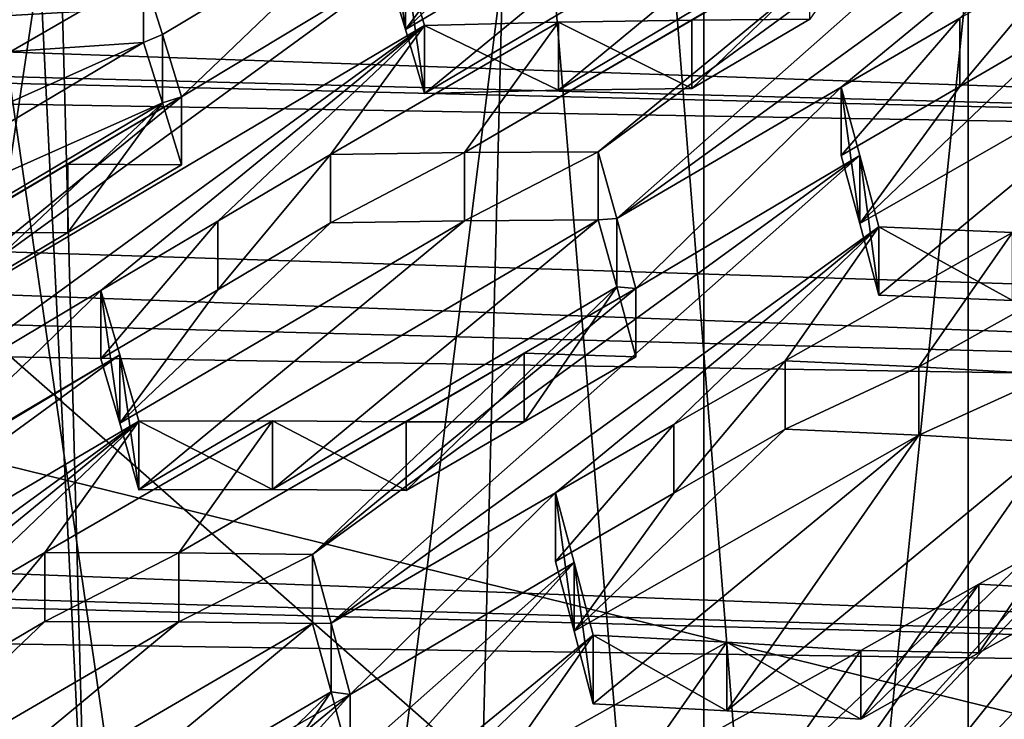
# Model space of a CAD drawing. Header units: metres. Extents: x -24 to 24, y -69 to 184.
# Tile 427 of 656: x -2.667 to -1.783, y 128.034 to 128.662. Entities that reach past the tile are written whole.
import ezdxf

# ---------------------------------------------------------------- set-up
doc = ezdxf.new("R2010")
doc.units = ezdxf.units.M
for name, color, linetype in [('1050', 7, 'CONTINUOUS'), ('1430', 7, 'CONTINUOUS'), ('1448', 7, 'CONTINUOUS'), ('1542', 7, 'CONTINUOUS'), ('1551', 7, 'CONTINUOUS'), ('1865', 7, 'CONTINUOUS'), ('1866', 7, 'CONTINUOUS'), ('2201', 7, 'CONTINUOUS'), ('2213', 7, 'CONTINUOUS'), ('2512', 7, 'CONTINUOUS'), ('2523', 7, 'CONTINUOUS'), ('2787', 7, 'CONTINUOUS'), ('2912', 7, 'CONTINUOUS'), ('2942', 7, 'CONTINUOUS'), ('3136', 7, 'CONTINUOUS'), ('3147', 7, 'CONTINUOUS'), ('3159', 7, 'CONTINUOUS'), ('3181', 7, 'CONTINUOUS'), ('3211', 7, 'CONTINUOUS'), ('3264', 7, 'CONTINUOUS'), ('3286', 7, 'CONTINUOUS'), ('3533', 7, 'CONTINUOUS'), ('3539', 7, 'CONTINUOUS'), ('3540', 7, 'CONTINUOUS'), ('3647', 7, 'CONTINUOUS'), ('367', 7, 'CONTINUOUS'), ('369', 7, 'CONTINUOUS'), ('373', 7, 'CONTINUOUS'), ('3745', 7, 'CONTINUOUS'), ('3769', 7, 'CONTINUOUS'), ('383', 7, 'CONTINUOUS'), ('3863', 7, 'CONTINUOUS'), ('3943', 7, 'CONTINUOUS'), ('3958', 7, 'CONTINUOUS'), ('417', 2, 'CONTINUOUS'), ('424', 3, 'CONTINUOUS'), ('434', 7, 'CONTINUOUS'), ('475', 7, 'CONTINUOUS'), ('554', 2, 'CONTINUOUS'), ('563', 2, 'CONTINUOUS'), ('930', 7, 'CONTINUOUS'), ('972', 7, 'CONTINUOUS'), ('992', 7, 'CONTINUOUS')]:
    doc.layers.add(name, color=color, linetype=linetype)

msp = doc.modelspace()

# ---------------------------------------------------------------- linework, layer by layer
at = {"layer": '1050'}
for points in [[(-2.152377, 128.109254, 218.297912), (-2.152377, 128.047467, 218.314468), (-2.032442, 128.041258, 218.264701)], [(-2.032442, 128.103029, 218.248149), (-2.152377, 128.109254, 218.297912), (-2.032442, 128.041258, 218.264701)], [(-1.912346, 128.033726, 218.215219), (-2.032442, 128.103029, 218.248149), (-2.032442, 128.041258, 218.264701)], [(-1.912346, 128.095484, 218.198671), (-2.032442, 128.103029, 218.248149), (-1.912346, 128.033726, 218.215219)]]:
    msp.add_3dface(points, dxfattribs=at)
at = {"layer": '1430'}
for points in [[(-1.776064, 128.470777, 218.790455), (-1.895979, 128.475678, 218.840565), (-1.776063, 128.409504, 218.806873)], [(-1.776063, 128.409504, 218.806873), (-1.895979, 128.475678, 218.840565), (-1.895979, 128.414386, 218.856988)]]:
    msp.add_3dface(points, dxfattribs=at)
at = {"layer": '1448'}
for points in [[(-2.303849, 128.595443, 219.358771), (-2.320953, 128.652759, 219.477913), (-2.011212, 128.83593, 219.673102)], [(-2.320953, 128.652759, 219.477913), (-2.131642, 128.830533, 219.726191), (-2.011212, 128.83593, 219.673102)], [(-1.891611, 128.839698, 219.620804), (-2.303849, 128.595443, 219.358771), (-2.011212, 128.83593, 219.673102)], [(-2.183693, 128.598461, 219.306436), (-2.303849, 128.595443, 219.358771), (-1.891611, 128.839698, 219.620804)], [(-1.874896, 128.781869, 219.504861), (-2.183693, 128.598461, 219.306436), (-1.891611, 128.839698, 219.620804)], [(-2.131642, 128.830533, 219.726191), (-2.320953, 128.652759, 219.477913), (-2.233836, 128.769743, 219.661297)], [(-2.063818, 128.60001, 219.254616), (-2.183693, 128.598461, 219.306436), (-1.874896, 128.781869, 219.504861)], [(-1.957959, 128.662281, 219.322024), (-2.063818, 128.60001, 219.254616), (-1.874896, 128.781869, 219.504861)], [(-2.337761, 128.707921, 219.595305), (-2.233836, 128.769743, 219.661297), (-2.320953, 128.652759, 219.477913)]]:
    msp.add_3dface(points, dxfattribs=at)
at = {"layer": '1542'}
for points in [[(-2.644437, 128.183421, 218.617913), (-2.524431, 128.183082, 218.566543), (-2.644437, 128.121609, 218.634476)], [(-2.644437, 128.121609, 218.634476), (-2.524431, 128.183082, 218.566543), (-2.52443, 128.121299, 218.583097)], [(-2.524431, 128.183082, 218.566543), (-2.404406, 128.181521, 218.515491), (-2.52443, 128.121299, 218.583097)], [(-2.52443, 128.121299, 218.583097), (-2.404406, 128.181521, 218.515491), (-2.404406, 128.119766, 218.532039)]]:
    msp.add_3dface(points, dxfattribs=at)
at = {"layer": '1551'}
for points in [[(-2.267926, 128.481265, 219.127434), (-2.577379, 128.299415, 218.931974), (-2.388039, 128.479213, 219.179491)], [(-2.560247, 128.239535, 218.813301), (-2.577379, 128.299415, 218.931974), (-2.267926, 128.481265, 219.127434)], [(-2.388039, 128.479213, 219.179491), (-2.577379, 128.299415, 218.931974), (-2.489286, 128.419294, 219.115117)], [(-2.148008, 128.481916, 219.075836), (-2.560247, 128.239535, 218.813301), (-2.267926, 128.481265, 219.127434)], [(-2.440229, 128.239918, 218.761732), (-2.560247, 128.239535, 218.813301), (-2.148008, 128.481916, 219.075836)], [(-2.131306, 128.421849, 218.960586), (-2.440229, 128.239918, 218.761732), (-2.148008, 128.481916, 219.075836)], [(-2.594159, 128.357203, 219.048444), (-2.489286, 128.419294, 219.115117), (-2.577379, 128.299415, 218.931974)], [(-2.320216, 128.239024, 218.710507), (-2.440229, 128.239918, 218.761732), (-2.131306, 128.421849, 218.960586)], [(-2.214252, 128.300809, 218.778129), (-2.320216, 128.239024, 218.710507), (-2.131306, 128.421849, 218.960586)], [(-2.114097, 128.359118, 218.842068), (-2.214252, 128.300809, 218.778129), (-2.131306, 128.421849, 218.960586)]]:
    msp.add_3dface(points, dxfattribs=at)
at = {"layer": '1865'}
for points in [[(-1.723771, 128.720731, 219.205314), (-1.723771, 128.65977, 219.221649), (-1.823471, 128.601852, 219.157967)], [(-1.82341, 128.66294, 219.141647), (-1.723771, 128.720731, 219.205314), (-1.823471, 128.601852, 219.157967)], [(-1.929891, 128.539907, 219.090026), (-1.82341, 128.66294, 219.141647), (-1.823471, 128.601852, 219.157967)], [(-1.929891, 128.601057, 219.073641), (-1.82341, 128.66294, 219.141647), (-1.929891, 128.539907, 219.090026)]]:
    msp.add_3dface(points, dxfattribs=at)
at = {"layer": '1866'}
for points in [[(-2.644437, 128.121609, 218.634476), (-2.52443, 128.121299, 218.583097), (-2.833785, 127.940816, 218.387296)], [(-2.644437, 128.121609, 218.634476), (-2.833785, 127.940816, 218.387296), (-2.74537, 128.062281, 218.570192)], [(-2.833785, 127.940816, 218.387296), (-2.52443, 128.121299, 218.583097), (-2.816645, 127.879227, 218.26901)], [(-2.52443, 128.121299, 218.583097), (-2.404406, 128.119766, 218.532039), (-2.816645, 127.879227, 218.26901)], [(-2.816645, 127.879227, 218.26901), (-2.404406, 128.119766, 218.532039), (-2.696672, 127.877695, 218.217973)], [(-2.696672, 127.877695, 218.217973), (-2.404406, 128.119766, 218.532039), (-2.387697, 128.058213, 218.417136)], [(-2.576614, 127.875039, 218.167201), (-2.696672, 127.877695, 218.217973), (-2.387697, 128.058213, 218.417136)], [(-2.470719, 127.93631, 218.234906), (-2.576614, 127.875039, 218.167201), (-2.387697, 128.058213, 218.417136)], [(-2.370495, 127.994199, 218.299013), (-2.470719, 127.93631, 218.234906), (-2.387697, 128.058213, 218.417136)]]:
    msp.add_3dface(points, dxfattribs=at)
at = {"layer": '2201'}
for points in [[(-2.267927, 128.54257, 219.111008), (-2.388039, 128.479213, 219.179491), (-2.388039, 128.540553, 219.163055)], [(-2.267926, 128.481265, 219.127434), (-2.388039, 128.479213, 219.179491), (-2.267927, 128.54257, 219.111008)], [(-2.148008, 128.543188, 219.059418), (-2.267926, 128.481265, 219.127434), (-2.267927, 128.54257, 219.111008)], [(-2.148008, 128.481916, 219.075836), (-2.267926, 128.481265, 219.127434), (-2.148008, 128.543188, 219.059418)]]:
    msp.add_3dface(points, dxfattribs=at)
at = {"layer": '2213'}
for points in [[(-1.723771, 128.65977, 219.221649), (-1.603857, 128.656112, 219.171207), (-1.91325, 128.478709, 218.975566)], [(-1.723771, 128.65977, 219.221649), (-1.91325, 128.478709, 218.975566), (-1.823471, 128.601852, 219.157967)], [(-1.603857, 128.656112, 219.171207), (-1.895979, 128.414386, 218.856988), (-1.91325, 128.478709, 218.975566)], [(-1.603857, 128.656112, 219.171207), (-1.776063, 128.409504, 218.806873), (-1.895979, 128.414386, 218.856988)], [(-1.929891, 128.539907, 219.090026), (-1.823471, 128.601852, 219.157967), (-1.91325, 128.478709, 218.975566)]]:
    msp.add_3dface(points, dxfattribs=at)
at = {"layer": '2512'}
for points in [[(-1.706227, 128.210783, 218.331517), (-1.806198, 128.154977, 218.267053), (-1.706227, 128.149203, 218.348017)], [(-1.806198, 128.154977, 218.267053), (-1.912346, 128.095484, 218.198671), (-1.806198, 128.093312, 218.283576)], [(-1.706227, 128.149203, 218.348017), (-1.806198, 128.154977, 218.267053), (-1.806198, 128.093312, 218.283576)], [(-1.912346, 128.095484, 218.198671), (-1.912346, 128.033726, 218.215219), (-1.806198, 128.093312, 218.283576)]]:
    msp.add_3dface(points, dxfattribs=at)
at = {"layer": '2523'}
for points in [[(-2.388039, 128.540553, 219.163055), (-2.489286, 128.419294, 219.115117), (-2.489253, 128.480748, 219.098676)], [(-2.388039, 128.479213, 219.179491), (-2.489286, 128.419294, 219.115117), (-2.388039, 128.540553, 219.163055)], [(-2.489286, 128.419294, 219.115117), (-2.594159, 128.357203, 219.048444), (-2.489253, 128.480748, 219.098676)], [(-2.489253, 128.480748, 219.098676), (-2.594159, 128.357203, 219.048444), (-2.594159, 128.418737, 219.031956)]]:
    msp.add_3dface(points, dxfattribs=at)
at = {"layer": '2787'}
for points in [[(-2.594159, 128.357203, 219.048444), (-2.577379, 128.299415, 218.931974), (-2.594159, 128.418737, 219.031956)], [(-2.594159, 128.418737, 219.031956), (-2.577379, 128.299415, 218.931974), (-2.577378, 128.361008, 218.915469)], [(-2.577379, 128.299415, 218.931974), (-2.560247, 128.239535, 218.813301), (-2.577378, 128.361008, 218.915469)], [(-2.577378, 128.361008, 218.915469), (-2.560247, 128.239535, 218.813301), (-2.560247, 128.301191, 218.796781)]]:
    msp.add_3dface(points, dxfattribs=at)
at = {"layer": '2912'}
msp.add_3dface([(-2.470754, 127.998278, 218.218274), (-2.370495, 127.994199, 218.299013), (-2.370495, 128.056095, 218.282427)], dxfattribs=at)
at = {"layer": '2942'}
msp.add_3dface([(-1.815888, 128.71468, 233.062049), (-3.00685, 128.842058, 233.010108), (-3.00307, 128.647047, 232.809637)], dxfattribs=at)
at = {"layer": '3136'}
for points in [[(-1.980169, 128.355528, 218.662335), (-1.860243, 128.350138, 218.612352), (-1.980169, 128.294074, 218.678802)], [(-1.980169, 128.294074, 218.678802), (-1.860243, 128.350138, 218.612352), (-1.860243, 128.288702, 218.628814)], [(-1.860243, 128.350138, 218.612352), (-1.740138, 128.343272, 218.562688), (-1.860243, 128.288702, 218.628814)], [(-1.740138, 128.343272, 218.562688), (-1.740138, 128.28185, 218.579146), (-1.860243, 128.288702, 218.628814)]]:
    msp.add_3dface(points, dxfattribs=at)
at = {"layer": '3147'}
for points in [[(-2.214296, 128.362282, 218.761622), (-2.114097, 128.359118, 218.842068), (-2.114097, 128.420524, 218.825614)], [(-2.320216, 128.30062, 218.694002), (-2.214252, 128.300809, 218.778129), (-2.214296, 128.362282, 218.761622)], [(-2.214252, 128.300809, 218.778129), (-2.114097, 128.359118, 218.842068), (-2.214296, 128.362282, 218.761622)], [(-2.320216, 128.239024, 218.710507), (-2.214252, 128.300809, 218.778129), (-2.320216, 128.30062, 218.694002)]]:
    msp.add_3dface(points, dxfattribs=at)
at = {"layer": '3159'}
for points in [[(-2.148008, 128.543188, 219.059418), (-1.656863, 128.902662, 219.502887), (-2.131306, 128.483185, 218.944149)], [(-2.148008, 128.543188, 219.059418), (-1.857699, 128.782119, 219.36956), (-1.656863, 128.902662, 219.502887)], [(-1.656863, 128.902662, 219.502887), (-1.639581, 128.840077, 219.383759), (-2.131306, 128.483185, 218.944149)], [(-1.639581, 128.840077, 219.383759), (-1.929891, 128.601057, 219.073641), (-2.131306, 128.483185, 218.944149)], [(-1.82341, 128.66294, 219.141647), (-1.929891, 128.601057, 219.073641), (-1.639581, 128.840077, 219.383759)], [(-3.220147, 128.493032, 219.532617), (-2.711719, 128.794205, 219.855811), (-2.590709, 128.804857, 219.801064)], [(-2.79591, 128.684992, 219.674651), (-3.220147, 128.493032, 219.532617), (-2.590709, 128.804857, 219.801064)], [(-1.857699, 128.782119, 219.36956), (-2.148008, 128.543188, 219.059418), (-2.267927, 128.54257, 219.111008)], [(-1.958013, 128.723266, 219.305641), (-1.857699, 128.782119, 219.36956), (-2.267927, 128.54257, 219.111008)], [(-2.555879, 128.702396, 219.567056), (-2.337761, 128.768999, 219.578939), (-2.539031, 128.648422, 219.44903)], [(-2.539031, 128.648422, 219.44903), (-2.337761, 128.768999, 219.578939), (-2.521967, 128.592591, 219.329807)], [(-2.337761, 128.768999, 219.578939), (-2.320953, 128.71389, 219.461532), (-2.521967, 128.592591, 219.329807)], [(-2.063818, 128.661125, 219.238241), (-1.958013, 128.723266, 219.305641), (-2.267927, 128.54257, 219.111008)], [(-2.320953, 128.71389, 219.461532), (-2.812277, 128.355458, 219.019183), (-2.521967, 128.592591, 219.329807)], [(-2.303849, 128.656631, 219.342376), (-2.812277, 128.355458, 219.019183), (-2.320953, 128.71389, 219.461532)], [(-2.812277, 128.355458, 219.019183), (-2.303849, 128.656631, 219.342376), (-2.79546, 128.298736, 218.902142)], [(-2.303849, 128.656631, 219.342376), (-2.594159, 128.418737, 219.031956), (-2.79546, 128.298736, 218.902142)], [(-2.489253, 128.480748, 219.098676), (-2.594159, 128.418737, 219.031956), (-2.303849, 128.656631, 219.342376)], [(-2.388039, 128.540553, 219.163055), (-2.489253, 128.480748, 219.098676), (-2.303849, 128.656631, 219.342376)], [(-2.183693, 128.659611, 219.290052), (-2.388039, 128.540553, 219.163055), (-2.303849, 128.656631, 219.342376)], [(-2.267927, 128.54257, 219.111008), (-2.388039, 128.540553, 219.163055), (-2.183693, 128.659611, 219.290052)], [(-2.063818, 128.661125, 219.238241), (-2.267927, 128.54257, 219.111008), (-2.183693, 128.659611, 219.290052)], [(-1.929891, 128.601057, 219.073641), (-2.114097, 128.420524, 218.825614), (-2.131306, 128.483185, 218.944149)], [(-2.114097, 128.420524, 218.825614), (-1.929891, 128.601057, 219.073641), (-1.91325, 128.539928, 218.959161)], [(-2.521967, 128.592591, 219.329807), (-2.931936, 128.350571, 219.071805), (-2.623913, 128.532102, 219.265029)], [(-2.812277, 128.355458, 219.019183), (-2.931936, 128.350571, 219.071805), (-2.521967, 128.592591, 219.329807)], [(-2.728086, 128.470286, 219.198838), (-2.623913, 128.532102, 219.265029), (-2.931936, 128.350571, 219.071805)], [(-2.404406, 128.181521, 218.515491), (-1.91325, 128.539928, 218.959161), (-2.387697, 128.120037, 218.400569)], [(-2.404406, 128.181521, 218.515491), (-2.114097, 128.420524, 218.825614), (-1.91325, 128.539928, 218.959161)], [(-1.91325, 128.539928, 218.959161), (-1.895979, 128.475678, 218.840565), (-2.387697, 128.120037, 218.400569)], [(-1.895979, 128.475678, 218.840565), (-2.186288, 128.236942, 218.53037), (-2.387697, 128.120037, 218.400569)], [(-2.186288, 128.236942, 218.53037), (-1.895979, 128.475678, 218.840565), (-2.079951, 128.298188, 218.598433)], [(-1.895979, 128.475678, 218.840565), (-1.980169, 128.355528, 218.662335), (-2.079951, 128.298188, 218.598433)], [(-1.895979, 128.475678, 218.840565), (-1.776064, 128.470777, 218.790455), (-1.980169, 128.355528, 218.662335)], [(-1.776064, 128.470777, 218.790455), (-1.860243, 128.350138, 218.612352), (-1.980169, 128.355528, 218.662335)], [(-1.776064, 128.470777, 218.790455), (-1.655948, 128.464308, 218.74068), (-1.860243, 128.350138, 218.612352)], [(-1.655948, 128.464308, 218.74068), (-1.740138, 128.343272, 218.562688), (-1.860243, 128.350138, 218.612352)], [(-2.594159, 128.418737, 219.031956), (-2.778365, 128.24019, 218.783397), (-2.79546, 128.298736, 218.902142)], [(-2.778365, 128.24019, 218.783397), (-2.594159, 128.418737, 219.031956), (-2.577378, 128.361008, 218.915469)], [(-2.404406, 128.181521, 218.515491), (-2.214296, 128.362282, 218.761622), (-2.114097, 128.420524, 218.825614)], [(-1.52202, 128.391229, 218.579566), (-1.979917, 127.909141, 217.907486), (-1.706227, 128.210783, 218.331517)], [(-1.52202, 128.391229, 218.579566), (-1.962625, 127.840965, 217.789774), (-1.979917, 127.909141, 217.907486)], [(-1.52202, 128.391229, 218.579566), (-1.505512, 128.325803, 218.467277), (-1.962625, 127.840965, 217.789774)], [(-3.068674, 128.001784, 218.473114), (-3.188541, 127.999326, 218.525175), (-2.577378, 128.361008, 218.915469)], [(-3.188541, 127.999326, 218.525175), (-2.778365, 128.24019, 218.783397), (-2.577378, 128.361008, 218.915469)], [(-3.068674, 128.001784, 218.473114), (-2.577378, 128.361008, 218.915469), (-2.560247, 128.301191, 218.796781)], [(-2.524431, 128.183082, 218.566543), (-2.320216, 128.30062, 218.694002), (-2.214296, 128.362282, 218.761622)], [(-2.404406, 128.181521, 218.515491), (-2.524431, 128.183082, 218.566543), (-2.214296, 128.362282, 218.761622)], [(-1.505512, 128.325803, 218.467277), (-1.778418, 128.021267, 218.037862), (-1.962625, 127.840965, 217.789774)], [(-3.051873, 127.943146, 218.356702), (-3.068674, 128.001784, 218.473114), (-2.560247, 128.301191, 218.796781)], [(-2.850557, 128.062411, 218.486598), (-3.051873, 127.943146, 218.356702), (-2.560247, 128.301191, 218.796781)], [(-2.850557, 128.062411, 218.486598), (-2.560247, 128.301191, 218.796781), (-2.745339, 128.124206, 218.553624)], [(-2.560247, 128.301191, 218.796781), (-2.644437, 128.183421, 218.617913), (-2.745339, 128.124206, 218.553624)], [(-2.644437, 128.183421, 218.617913), (-2.560247, 128.301191, 218.796781), (-2.44023, 128.301543, 218.74522)], [(-2.524431, 128.183082, 218.566543), (-2.644437, 128.183421, 218.617913), (-2.44023, 128.301543, 218.74522)], [(-2.320216, 128.30062, 218.694002), (-2.524431, 128.183082, 218.566543), (-2.44023, 128.301543, 218.74522)], [(-2.186288, 128.236942, 218.53037), (-2.370495, 128.056095, 218.282427), (-2.387697, 128.120037, 218.400569)], [(-2.186288, 128.236942, 218.53037), (-2.169625, 128.1745, 218.416065), (-2.370495, 128.056095, 218.282427)], [(-1.979917, 127.909141, 217.907486), (-1.806198, 128.154977, 218.267053), (-1.706227, 128.210783, 218.331517)], [(-2.169625, 128.1745, 218.416065), (-2.644082, 127.754789, 217.857501), (-2.370495, 128.056095, 218.282427)], [(-2.644082, 127.754789, 217.857501), (-2.169625, 128.1745, 218.416065), (-2.442686, 127.87093, 217.987607)], [(-2.169625, 128.1745, 218.416065), (-2.152377, 128.109254, 218.297912), (-2.442686, 127.87093, 217.987607)], [(-1.979917, 127.909141, 217.907486), (-1.996536, 127.974261, 218.020729), (-1.806198, 128.154977, 218.267053)], [(-1.996536, 127.974261, 218.020729), (-1.912346, 128.095484, 218.198671), (-1.806198, 128.154977, 218.267053)], [(-2.442686, 127.87093, 217.987607), (-2.152377, 128.109254, 218.297912), (-2.336646, 127.931564, 218.055598)], [(-2.152377, 128.109254, 218.297912), (-2.236567, 127.988654, 218.119803), (-2.336646, 127.931564, 218.055598)], [(-2.152377, 128.109254, 218.297912), (-2.032442, 128.103029, 218.248149), (-2.236567, 127.988654, 218.119803)], [(-2.236567, 127.988654, 218.119803), (-2.032442, 128.103029, 218.248149), (-2.116624, 127.982084, 218.070129)], [(-2.032442, 128.103029, 218.248149), (-1.912346, 128.095484, 218.198671), (-2.116624, 127.982084, 218.070129)], [(-1.912346, 128.095484, 218.198671), (-1.996536, 127.974261, 218.020729), (-2.116624, 127.982084, 218.070129)], [(-2.660804, 127.817327, 217.972241), (-2.470754, 127.998278, 218.218274), (-2.370495, 128.056095, 218.282427)], [(-2.644082, 127.754789, 217.857501), (-2.660804, 127.817327, 217.972241), (-2.370495, 128.056095, 218.282427)]]:
    msp.add_3dface(points, dxfattribs=at)
at = {"layer": '3181'}
for points in [[(-1.929891, 128.601057, 219.073641), (-1.91325, 128.478709, 218.975566), (-1.91325, 128.539928, 218.959161)], [(-1.929891, 128.601057, 219.073641), (-1.929891, 128.539907, 219.090026), (-1.91325, 128.478709, 218.975566)], [(-1.895979, 128.414386, 218.856988), (-1.895979, 128.475678, 218.840565), (-1.91325, 128.539928, 218.959161)], [(-1.91325, 128.478709, 218.975566), (-1.895979, 128.414386, 218.856988), (-1.91325, 128.539928, 218.959161)]]:
    msp.add_3dface(points, dxfattribs=at)
at = {"layer": '3211'}
for points in [[(-1.980169, 128.294074, 218.678802), (-2.169625, 128.112789, 218.432602), (-2.079997, 128.236618, 218.614895)], [(-2.169625, 128.112789, 218.432602), (-1.980169, 128.294074, 218.678802), (-1.860243, 128.288702, 218.628814)], [(-2.152377, 128.047467, 218.314468), (-2.169625, 128.112789, 218.432602), (-1.860243, 128.288702, 218.628814)], [(-2.032442, 128.041258, 218.264701), (-2.152377, 128.047467, 218.314468), (-1.860243, 128.288702, 218.628814)], [(-1.740138, 128.28185, 218.579146), (-2.032442, 128.041258, 218.264701), (-1.860243, 128.288702, 218.628814)], [(-1.912346, 128.033726, 218.215219), (-2.032442, 128.041258, 218.264701), (-1.740138, 128.28185, 218.579146)], [(-1.912346, 128.033726, 218.215219), (-1.740138, 128.28185, 218.579146), (-1.723567, 128.217288, 218.466133)], [(-2.186288, 128.175302, 218.546886), (-2.079997, 128.236618, 218.614895), (-2.169625, 128.112789, 218.432602)], [(-1.806198, 128.093312, 218.283576), (-1.912346, 128.033726, 218.215219), (-1.723567, 128.217288, 218.466133)], [(-1.706227, 128.149203, 218.348017), (-1.806198, 128.093312, 218.283576), (-1.723567, 128.217288, 218.466133)]]:
    msp.add_3dface(points, dxfattribs=at)
at = {"layer": '3264'}
for points in [[(-2.985139, 128.449266, 219.441257), (-2.675089, 128.633062, 219.636754), (-2.555879, 128.641176, 219.58346)], [(-2.968117, 128.395835, 219.321719), (-2.985139, 128.449266, 219.441257), (-2.555879, 128.641176, 219.58346)], [(-2.968117, 128.395835, 219.321719), (-2.555879, 128.641176, 219.58346), (-2.539031, 128.587153, 219.465448)], [(-2.847662, 128.402884, 219.268175), (-2.968117, 128.395835, 219.321719), (-2.539031, 128.587153, 219.465448)], [(-2.728086, 128.408767, 219.215322), (-2.847662, 128.402884, 219.268175), (-2.539031, 128.587153, 219.465448)], [(-2.623893, 128.470694, 219.281499), (-2.728086, 128.408767, 219.215322), (-2.539031, 128.587153, 219.465448)], [(-2.521967, 128.531267, 219.346238), (-2.623893, 128.470694, 219.281499), (-2.539031, 128.587153, 219.465448)]]:
    msp.add_3dface(points, dxfattribs=at)
at = {"layer": '3286'}
for points in [[(-2.644437, 128.183421, 218.617913), (-2.644437, 128.121609, 218.634476), (-2.74537, 128.062281, 218.570192)], [(-2.644437, 128.183421, 218.617913), (-2.74537, 128.062281, 218.570192), (-2.745339, 128.124206, 218.553624)]]:
    msp.add_3dface(points, dxfattribs=at)
at = {"layer": '3533'}
for points in [[(-2.148008, 128.481916, 219.075836), (-2.148008, 128.543188, 219.059418), (-2.131306, 128.483185, 218.944149)], [(-2.131306, 128.421849, 218.960586), (-2.148008, 128.481916, 219.075836), (-2.131306, 128.483185, 218.944149)], [(-2.114097, 128.420524, 218.825614), (-2.131306, 128.421849, 218.960586), (-2.131306, 128.483185, 218.944149)], [(-2.114097, 128.359118, 218.842068), (-2.131306, 128.421849, 218.960586), (-2.114097, 128.420524, 218.825614)]]:
    msp.add_3dface(points, dxfattribs=at)
at = {"layer": '3539'}
for points in [[(-2.560247, 128.301191, 218.796781), (-2.440229, 128.239918, 218.761732), (-2.44023, 128.301543, 218.74522)], [(-2.560247, 128.239535, 218.813301), (-2.440229, 128.239918, 218.761732), (-2.560247, 128.301191, 218.796781)], [(-2.320216, 128.239024, 218.710507), (-2.320216, 128.30062, 218.694002), (-2.44023, 128.301543, 218.74522)], [(-2.440229, 128.239918, 218.761732), (-2.320216, 128.239024, 218.710507), (-2.44023, 128.301543, 218.74522)]]:
    msp.add_3dface(points, dxfattribs=at)
at = {"layer": '3540'}
for points in [[(-2.521967, 128.592591, 219.329807), (-2.623913, 128.532102, 219.265029), (-2.521967, 128.531267, 219.346238)], [(-2.623913, 128.532102, 219.265029), (-2.728086, 128.470286, 219.198838), (-2.623893, 128.470694, 219.281499)], [(-2.623913, 128.532102, 219.265029), (-2.623893, 128.470694, 219.281499), (-2.521967, 128.531267, 219.346238)], [(-2.728086, 128.470286, 219.198838), (-2.728086, 128.408767, 219.215322), (-2.623893, 128.470694, 219.281499)]]:
    msp.add_3dface(points, dxfattribs=at)
at = {"layer": '3647'}
for points in [[(-2.337761, 128.707921, 219.595305), (-2.320953, 128.652759, 219.477913), (-2.337761, 128.768999, 219.578939)], [(-2.320953, 128.652759, 219.477913), (-2.320953, 128.71389, 219.461532), (-2.337761, 128.768999, 219.578939)], [(-2.303849, 128.595443, 219.358771), (-2.303849, 128.656631, 219.342376), (-2.320953, 128.71389, 219.461532)], [(-2.320953, 128.652759, 219.477913), (-2.303849, 128.595443, 219.358771), (-2.320953, 128.71389, 219.461532)]]:
    msp.add_3dface(points, dxfattribs=at)
at = {"layer": '367'}
for points in [[(-3.255157, 145.2, -24.030532), (-1.087972, 145.2, -24.225582), (-3.074112, 53.763191, -24.054362)], [(-3.074112, 53.763191, -24.054362), (-1.087972, 145.2, -24.225582), (-2.835465, 54.138789, -24.083659)], [(-2.835465, 54.138789, -24.083659), (-1.087972, 145.2, -24.225582), (-2.752013, 54.246391, -24.093338)], [(-2.752013, 54.246391, -24.093338), (-1.087972, 145.2, -24.225582), (-2.546691, 54.475214, -24.115905)], [(-2.546691, 54.475214, -24.115905), (-1.087972, 145.2, -24.225582), (-2.211462, 54.76808, -24.148953)], [(-2.211462, 54.76808, -24.148953), (-1.087972, 145.2, -24.225582), (-1.952702, 54.943909, -24.171253)], [(-1.952702, 54.943909, -24.171253), (-1.087972, 145.2, -24.225582), (-1.83201, 55.013919, -24.1807)], [(-1.83201, 55.013919, -24.1807), (-1.087972, 145.2, -24.225582), (-1.409199, 55.209213, -24.20902)]]:
    msp.add_3dface(points, dxfattribs=at)
at = {"layer": '369'}
for points in [[(-1.087972, 145.2, 24.225582), (-3.255157, 145.2, 24.030532), (-2.998952, 125.286926, 24.063848)], [(-1.005745, 125.285363, 24.229135), (-1.087972, 145.2, 24.225582), (-2.998952, 125.286926, 24.063848)]]:
    msp.add_3dface(points, dxfattribs=at)
at = {"layer": '373'}
for points in [[(0, 146.423799, 240.142002), (-6.403596, 117.199254, 32.493216), (-6.468189, 146.382367, 240.147825)], [(-5.725305, 117.232454, 32.670329), (-6.403596, 117.199254, 32.493216), (0, 146.423799, 240.142002)], [(-5.042963, 117.261956, 32.827448), (-5.725305, 117.232454, 32.670329), (0, 146.423799, 240.142002)], [(-4.357656, 117.287707, 32.964383), (-5.042963, 117.261956, 32.827448), (0, 146.423799, 240.142002)], [(-3.670487, 117.309667, 33.080997), (-4.357656, 117.287707, 32.964383), (0, 146.423799, 240.142002)], [(-2.982479, 117.327814, 33.177225), (-3.670487, 117.309667, 33.080997), (0, 146.423799, 240.142002)], [(-2.138549, 117.344931, 33.267965), (-2.982479, 117.327814, 33.177225), (0, 146.423799, 240.142002)], [(-1.284928, 117.356471, 33.329079), (-2.138549, 117.344931, 33.267965), (0, 146.423799, 240.142002)]]:
    msp.add_3dface(points, dxfattribs=at)
at = {"layer": '3745'}
for points in [[(-0.607618, 127.637873, 233.486607), (-0.607628, 128.748688, 233.188967), (-1.815888, 128.71468, 233.062049)], [(-1.815882, 127.603866, 233.359691), (-1.815888, 128.71468, 233.062049), (-3.00307, 128.647047, 232.809637)], [(-1.815882, 127.603866, 233.359691), (-0.607618, 127.637873, 233.486607), (-1.815888, 128.71468, 233.062049)], [(-3.003076, 127.536232, 233.107277), (-1.815882, 127.603866, 233.359691), (-3.00307, 128.647047, 232.809637)]]:
    msp.add_3dface(points, dxfattribs=at)
at = {"layer": '3769'}
for points in [[(-2.183693, 128.598461, 219.306436), (-2.183693, 128.659611, 219.290052), (-2.303849, 128.656631, 219.342376)], [(-2.303849, 128.595443, 219.358771), (-2.183693, 128.598461, 219.306436), (-2.303849, 128.656631, 219.342376)], [(-2.063818, 128.60001, 219.254616), (-2.063818, 128.661125, 219.238241), (-2.183693, 128.659611, 219.290052)], [(-2.183693, 128.598461, 219.306436), (-2.063818, 128.60001, 219.254616), (-2.183693, 128.659611, 219.290052)]]:
    msp.add_3dface(points, dxfattribs=at)
at = {"layer": '383'}
for points in [[(-3.524658, 129.308164, 242.16858), (-3.57438, 128.481626, 241.6997), (0.00379, 128.368006, 241.718071)], [(0.003737, 129.195836, 242.18608), (-3.524658, 129.308164, 242.16858), (0.00379, 128.368006, 241.718071)], [(-3.57438, 128.481626, 241.6997), (-3.619219, 127.716433, 241.135826), (0.003838, 127.601559, 241.155137)], [(0.00379, 128.368006, 241.718071), (-3.57438, 128.481626, 241.6997), (0.003838, 127.601559, 241.155137)]]:
    msp.add_3dface(points, dxfattribs=at)
at = {"layer": '3863'}
for points in [[(-2.555879, 128.641176, 219.58346), (-2.555879, 128.702396, 219.567056), (-2.539031, 128.648422, 219.44903)], [(-2.555879, 128.641176, 219.58346), (-2.539031, 128.648422, 219.44903), (-2.539031, 128.587153, 219.465448)], [(-2.539031, 128.648422, 219.44903), (-2.521967, 128.592591, 219.329807), (-2.539031, 128.587153, 219.465448)], [(-2.521967, 128.592591, 219.329807), (-2.521967, 128.531267, 219.346238), (-2.539031, 128.587153, 219.465448)]]:
    msp.add_3dface(points, dxfattribs=at)
at = {"layer": '3943'}
for points in [[(-2.404406, 128.119766, 218.532039), (-2.404406, 128.181521, 218.515491), (-2.387697, 128.120037, 218.400569)], [(-2.387697, 128.058213, 218.417136), (-2.404406, 128.119766, 218.532039), (-2.387697, 128.120037, 218.400569)], [(-2.370495, 128.056095, 218.282427), (-2.387697, 128.058213, 218.417136), (-2.387697, 128.120037, 218.400569)], [(-2.370495, 127.994199, 218.299013), (-2.387697, 128.058213, 218.417136), (-2.370495, 128.056095, 218.282427)]]:
    msp.add_3dface(points, dxfattribs=at)
at = {"layer": '3958'}
for points in [[(-2.079951, 128.298188, 218.598433), (-1.980169, 128.355528, 218.662335), (-2.079997, 128.236618, 218.614895)], [(-1.980169, 128.355528, 218.662335), (-1.980169, 128.294074, 218.678802), (-2.079997, 128.236618, 218.614895)], [(-2.186288, 128.175302, 218.546886), (-2.079951, 128.298188, 218.598433), (-2.079997, 128.236618, 218.614895)], [(-2.186288, 128.175302, 218.546886), (-2.186288, 128.236942, 218.53037), (-2.079951, 128.298188, 218.598433)]]:
    msp.add_3dface(points, dxfattribs=at)
at = {"layer": '417'}
for points in [[(-1.324554, 128.903056, 234.151446), (-2.516882, 124.494291, 235.136559), (-2.633448, 128.847515, 233.944166)], [(-1.263956, 124.506193, 235.336248), (-2.516882, 124.494291, 235.136559), (-1.324554, 128.903056, 234.151446)], [(-2.633448, 128.847515, 233.944166), (-3.746728, 124.473864, 234.804846), (-3.911424, 128.755679, 233.601428)], [(-2.516882, 124.494291, 235.136559), (-3.746728, 124.473864, 234.804846), (-2.633448, 128.847515, 233.944166)]]:
    msp.add_3dface(points, dxfattribs=at)
at = {"layer": '424'}
for points in [[(-2.301028, 126.028621, 214.923763), (-2.913987, 130.240991, 214.030618), (-2.727698, 126.067937, 215.07049)], [(-2.196687, 130.173614, 213.779161), (-2.913987, 130.240991, 214.030618), (-2.301028, 126.028621, 214.923763)], [(-1.865645, 125.996021, 214.802098), (-2.196687, 130.173614, 213.779161), (-2.301028, 126.028621, 214.923763)], [(-1.45371, 130.125299, 213.598848), (-2.196687, 130.173614, 213.779161), (-1.865645, 125.996021, 214.802098)], [(-1.423804, 125.970305, 214.706124), (-1.45371, 130.125299, 213.598848), (-1.865645, 125.996021, 214.802098)]]:
    msp.add_3dface(points, dxfattribs=at)
at = {"layer": '434'}
for points in [[(-3.305357, 142.081073, 235.75762), (-0.937373, 113.718993, 33.859857), (0, 142.110666, 235.869139)], [(-2.912464, 113.686399, 33.696871), (-1.912352, 113.707124, 33.800595), (-3.305357, 142.081073, 235.75762)], [(-1.912352, 113.707124, 33.800595), (-0.937373, 113.718993, 33.859857), (-3.305357, 142.081073, 235.75762)]]:
    msp.add_3dface(points, dxfattribs=at)
at = {"layer": '475'}
for points in [[(-11.469417, 128.937055, 208.374766), (0, 128.539972, 208.472475), (-11.472377, 128.842152, 208.24348)], [(0, 128.727448, 208.719284), (0, 128.539972, 208.472475), (-11.469417, 128.937055, 208.374766)], [(-11.472377, 128.842152, 208.24348), (0, 128.539972, 208.472475), (-11.473052, 128.816789, 208.211896)], [(-11.473052, 128.816789, 208.211896), (0, 128.539972, 208.472475), (-11.474918, 128.736937, 208.120329)], [(-11.474918, 128.736937, 208.120329), (0, 128.316637, 208.257644), (-11.477022, 128.621925, 208.005959)], [(0, 128.539972, 208.472475), (0, 128.316637, 208.257644), (-11.474918, 128.736937, 208.120329)], [(-11.477022, 128.621925, 208.005959), (0, 128.316637, 208.257644), (-11.478669, 128.498424, 207.901623)], [(-11.478669, 128.498424, 207.901623), (0, 128.062988, 208.080037), (-11.479609, 128.399862, 207.829697)], [(0, 128.316637, 208.257644), (0, 128.062988, 208.080037), (-11.478669, 128.498424, 207.901623)], [(-11.479609, 128.399862, 207.829697), (0, 128.062988, 208.080037), (-11.479858, 128.366709, 207.807506)], [(-11.479858, 128.366709, 207.807506), (0, 128.062988, 208.080037), (-11.480577, 128.227835, 207.724388)], [(-11.480577, 128.227835, 207.724388), (0, 127.784728, 207.943648), (-11.48076, 128.155083, 207.686674)], [(0, 128.062988, 208.080037), (0, 127.784728, 207.943648), (-11.480577, 128.227835, 207.724388)], [(-11.48076, 128.155083, 207.686674), (0, 127.784728, 207.943648), (-11.480821, 128.082698, 207.652799)], [(-11.480821, 128.082698, 207.652799), (0, 127.784728, 207.943648), (-11.480591, 127.932226, 207.593195)]]:
    msp.add_3dface(points, dxfattribs=at)
at = {"layer": '554'}
for points in [[(-4.088499, 117.5, -21.871138), (-2.053064, 117.5, -22.155077), (-4.088427, 145.7, -21.871151)], [(-4.088427, 145.7, -21.871151), (-2.053064, 117.5, -22.155077), (-2.052971, 145.7, -22.155085)], [(-2.053064, 117.5, -22.155077), (0, 117.5, -22.25), (-2.052971, 145.7, -22.155085)], [(0, 117.5, -22.25), (0, 145.7, -22.25), (-2.052971, 145.7, -22.155085)]]:
    msp.add_3dface(points, dxfattribs=at)
at = {"layer": '563'}
for points in [[(-4.088499, 117.5, 21.871138), (-4.088427, 145.7, 21.871151), (-2.053064, 117.5, 22.155077)], [(-4.088427, 145.7, 21.871151), (-2.052971, 145.7, 22.155085), (-2.053064, 117.5, 22.155077)], [(-2.053064, 117.5, 22.155077), (0, 145.7, 22.25), (0, 117.5, 22.25)], [(-2.052971, 145.7, 22.155085), (0, 145.7, 22.25), (-2.053064, 117.5, 22.155077)]]:
    msp.add_3dface(points, dxfattribs=at)
at = {"layer": '930'}
for points in [[(-1.958013, 128.723266, 219.305641), (-2.063818, 128.661125, 219.238241), (-1.957959, 128.662281, 219.322024)], [(-1.957959, 128.662281, 219.322024), (-2.063818, 128.661125, 219.238241), (-2.063818, 128.60001, 219.254616)]]:
    msp.add_3dface(points, dxfattribs=at)
at = {"layer": '972'}
for points in [[(-2.67509, 128.694332, 219.620337), (-2.555879, 128.702396, 219.567056), (-2.675089, 128.633062, 219.636754)], [(-2.675089, 128.633062, 219.636754), (-2.555879, 128.702396, 219.567056), (-2.555879, 128.641176, 219.58346)]]:
    msp.add_3dface(points, dxfattribs=at)
at = {"layer": '992'}
for points in [[(-2.169625, 128.1745, 218.416065), (-2.186288, 128.236942, 218.53037), (-2.169625, 128.112789, 218.432602)], [(-2.169625, 128.112789, 218.432602), (-2.186288, 128.236942, 218.53037), (-2.186288, 128.175302, 218.546886)], [(-2.152377, 128.047467, 218.314468), (-2.169625, 128.1745, 218.416065), (-2.169625, 128.112789, 218.432602)], [(-2.152377, 128.109254, 218.297912), (-2.169625, 128.1745, 218.416065), (-2.152377, 128.047467, 218.314468)]]:
    msp.add_3dface(points, dxfattribs=at)

doc.saveas('drawing.dxf')
